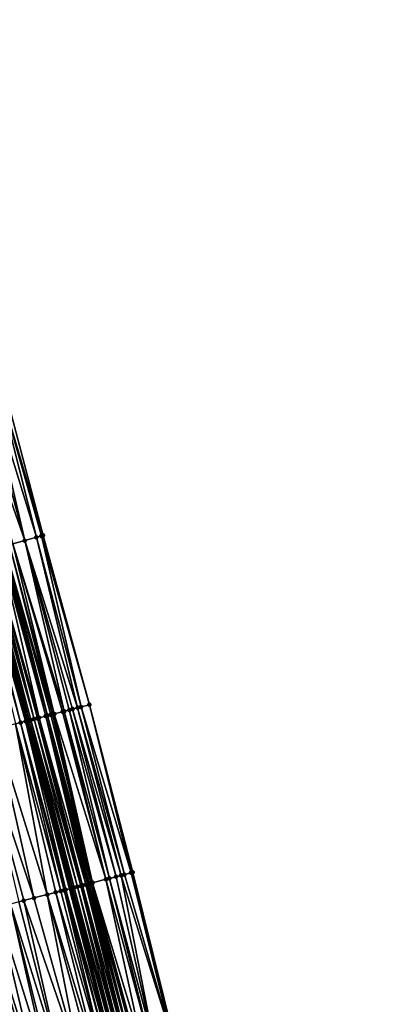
# Model space of a CAD drawing. Header units: feet. Extents: x 2004186 to 2014793, y 836912 to 864902.
# Tile 322 of 656: x 2010573 to 2010614, y 847359 to 847473. Entities that reach past the tile are written whole.
import ezdxf

# ---------------------------------------------------------------- set-up
doc = ezdxf.new("R2010")
doc.units = ezdxf.units.FT
doc.header["$LTSCALE"] = 100
doc.header["$MEASUREMENT"] = 0
for name, color, linetype, lineweight in [('EP_Travel Lane', 5, 'Continuous', 40), ('Road Shots', 4, 'Continuous', 200), ('Road X-Section', 30, 'Continuous', 13)]:
    doc.layers.add(name, color=color, linetype=linetype, lineweight=lineweight)
doc.layers.add('I-77 SB_MM21-27-Surface-Border', color=7, linetype='Continuous')
doc.layers.add('I-77 SB_MM21-27-Surface-TIN', color=7, linetype='Continuous')

msp = doc.modelspace()

# ---------------------------------------------------------------- linework, layer by layer
at = {"layer": 'EP_Travel Lane'}
msp.add_polyline3d([(2010608.091378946, 847255.9501270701, 435.0121007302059), (2010603.394446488, 847275.3906890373, 434.9537945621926), (2010598.697513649, 847294.8312525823, 434.8961505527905), (2010594.000583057, 847314.2718068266, 434.8348474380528), (2010589.190720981, 847333.8803768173, 434.7601839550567), (2010584.182353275, 847353.2428890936, 434.6585365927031), (2010579.173935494, 847372.605594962, 434.6131880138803), (2010574.16553842, 847391.9682207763, 434.5445735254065), (2010569.039103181, 847411.4700085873, 434.4781928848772), (2010563.753789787, 847430.7588631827, 434.4026374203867), (2010558.468456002, 847450.0477921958, 434.3516094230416), (2010553.183134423, 847469.3366766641, 434.2858697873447), (2010547.781867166, 847488.7685210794, 434.2183601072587), (2010542.268788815, 847507.9936239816, 434.1532750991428), (2010536.755688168, 847527.2188046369, 434.1100472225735), (2010531.242614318, 847546.4438918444, 434.0405169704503)], dxfattribs=at)
at = {"layer": 'I-77 SB_MM21-27-Surface-Border', "color": 3, "linetype": 'ByBlock', "lineweight": -2}
msp.add_polyline3d([(2010537.901861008, 847548.3734999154, 434.2969934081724), (2010543.465499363, 847529.1630589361, 434.3670536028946), (2010549.029155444, 847509.9525567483, 434.4198438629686), (2010554.784894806, 847490.7977682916, 434.4942972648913), (2010560.230756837, 847471.2688848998, 434.5547133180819), (2010565.709528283, 847452.0330125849, 434.620206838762), (2010570.995420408, 847432.7442482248, 434.6747787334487), (2010576.088425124, 847413.4026213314, 434.7282799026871), (2010581.436470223, 847393.8517532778, 434.7942520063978), (2010586.449589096, 847374.490377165, 434.8702474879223), (2010591.269088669, 847355.0788855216, 434.9509261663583), (2010596.088601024, 847335.6673445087, 435.0172466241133), (2010600.733873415, 847315.8993769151, 435.0778965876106), (2010605.23669346, 847296.4119096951, 435.1348979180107), (2010609.933920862, 847276.9714082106, 435.1891929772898), (2010614.43675378, 847257.4838877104, 435.2256373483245)], dxfattribs=at)
at = {"layer": 'I-77 SB_MM21-27-Surface-TIN', "color": 128, "linetype": 'ByBlock', "lineweight": -2}
for points in [[(2010569.452358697, 847432.3212108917, 434.620660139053), (2010568.680829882, 847432.1096847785, 434.5911497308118), (2010573.966715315, 847412.8209448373, 434.6538138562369)], [(2010570.416774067, 847432.5856026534, 434.6523212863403), (2010569.452358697, 847432.3212108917, 434.620660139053), (2010575.316896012, 847413.1910963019, 434.699126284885)], [(2010569.452358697, 847432.3212108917, 434.620660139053), (2010573.966715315, 847412.8209448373, 434.6538138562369), (2010575.316896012, 847413.1910963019, 434.699126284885)], [(2010570.995420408, 847432.7442482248, 434.6747787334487), (2010570.416774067, 847432.5856026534, 434.6523212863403), (2010576.088425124, 847413.4026213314, 434.7282799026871)], [(2010570.416774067, 847432.5856026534, 434.6523212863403), (2010575.895541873, 847413.3497436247, 434.7221601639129), (2010576.088425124, 847413.4026213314, 434.7282799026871)], [(2010570.416774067, 847432.5856026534, 434.6523212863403), (2010575.316896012, 847413.1910963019, 434.699126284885), (2010575.895541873, 847413.3497436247, 434.7221601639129)], [(2010568.680829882, 847432.1096847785, 434.5911497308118), (2010567.330651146, 847431.73952616, 434.5434825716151), (2010573.966715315, 847412.8209448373, 434.6538138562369)], [(2010567.330651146, 847431.73952616, 434.5434825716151), (2010572.616533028, 847412.4507991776, 434.6104120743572), (2010573.966715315, 847412.8209448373, 434.6538138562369)], [(2010575.316896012, 847413.1910963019, 434.699126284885), (2010573.966715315, 847412.8209448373, 434.6538138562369), (2010580.081200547, 847393.5006918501, 434.7533652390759)], [(2010575.895541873, 847413.3497436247, 434.7221601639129), (2010575.316896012, 847413.1910963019, 434.699126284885), (2010580.468421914, 847393.6009894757, 434.7634070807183)], [(2010575.316896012, 847413.1910963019, 434.699126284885), (2010580.081200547, 847393.5006918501, 434.7533652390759), (2010580.468421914, 847393.6009894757, 434.7634070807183)], [(2010575.895541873, 847413.3497436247, 434.7221601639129), (2010581.436470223, 847393.8517532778, 434.7942520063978), (2010576.088425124, 847413.4026213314, 434.7282799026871)], [(2010575.895541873, 847413.3497436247, 434.7221601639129), (2010580.468421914, 847393.6009894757, 434.7634070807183), (2010581.436470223, 847393.8517532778, 434.7942520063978)], [(2010570.109060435, 847411.7633537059, 434.5192419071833), (2010569.91617174, 847411.7104958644, 434.5196606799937), (2010575.047349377, 847392.1967199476, 434.592933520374)], [(2010571.073475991, 847412.027744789, 434.5506796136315), (2010570.109060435, 847411.7633537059, 434.5192419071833), (2010575.628182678, 847392.3471615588, 434.6065923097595)], [(2010570.109060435, 847411.7633537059, 434.5192419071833), (2010575.434571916, 847392.2970130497, 434.6016597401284), (2010575.628182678, 847392.3471615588, 434.6065923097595)], [(2010570.109060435, 847411.7633537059, 434.5192419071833), (2010575.047349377, 847392.1967199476, 434.592933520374), (2010575.434571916, 847392.2970130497, 434.6016597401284)], [(2010571.266357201, 847412.0806299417, 434.559250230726), (2010571.073475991, 847412.027744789, 434.5506796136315), (2010576.402614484, 847392.5477990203, 434.6389518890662)], [(2010571.073475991, 847412.027744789, 434.5506796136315), (2010575.628182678, 847392.3471615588, 434.6065923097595), (2010576.402614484, 847392.5477990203, 434.6389518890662)], [(2010571.459232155, 847412.1335379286, 434.5753365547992), (2010571.266357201, 847412.0806299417, 434.559250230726), (2010576.596219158, 847392.597971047, 434.650724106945)], [(2010571.266357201, 847412.0806299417, 434.559250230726), (2010576.402614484, 847392.5477990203, 434.6389518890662), (2010576.596219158, 847392.597971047, 434.650724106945)], [(2010571.652111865, 847412.1864285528, 434.5857081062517), (2010571.459232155, 847412.1335379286, 434.5753365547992), (2010576.596219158, 847392.597971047, 434.650724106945)], [(2010572.230764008, 847412.3450529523, 434.6011968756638), (2010571.652111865, 847412.1864285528, 434.5857081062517), (2010577.177044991, 847392.7484414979, 434.6727703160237)], [(2010571.652111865, 847412.1864285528, 434.5857081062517), (2010576.98343455, 847392.6982917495, 434.6674772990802), (2010577.177044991, 847392.7484414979, 434.6727703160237)], [(2010571.652111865, 847412.1864285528, 434.5857081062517), (2010576.596219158, 847392.597971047, 434.650724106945), (2010576.98343455, 847392.6982917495, 434.6674772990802)], [(2010572.616533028, 847412.4507991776, 434.6104120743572), (2010572.230764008, 847412.3450529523, 434.6011968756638), (2010577.370658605, 847392.7985789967, 434.6745007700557)], [(2010572.230764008, 847412.3450529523, 434.6011968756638), (2010577.177044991, 847392.7484414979, 434.6727703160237), (2010577.370658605, 847392.7985789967, 434.6745007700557)], [(2010573.966715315, 847412.8209448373, 434.6538138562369), (2010572.616533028, 847412.4507991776, 434.6104120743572), (2010578.532318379, 847393.0994885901, 434.7094878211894)], [(2010572.616533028, 847412.4507991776, 434.6104120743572), (2010578.3387097, 847393.0493320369, 434.702215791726), (2010578.532318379, 847393.0994885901, 434.7094878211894)], [(2010572.616533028, 847412.4507991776, 434.6104120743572), (2010577.370658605, 847392.7985789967, 434.6745007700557), (2010578.3387097, 847393.0493320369, 434.702215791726)], [(2010573.966715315, 847412.8209448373, 434.6538138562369), (2010579.50036521, 847393.350258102, 434.7419932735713), (2010580.081200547, 847393.5006918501, 434.7533652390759)], [(2010573.966715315, 847412.8209448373, 434.6538138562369), (2010579.113149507, 847393.249938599, 434.7255889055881), (2010579.50036521, 847393.350258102, 434.7419932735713)], [(2010573.966715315, 847412.8209448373, 434.6538138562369), (2010578.532318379, 847393.0994885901, 434.7094878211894), (2010579.113149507, 847393.249938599, 434.7255889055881)], [(2010568.565996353, 847411.3403250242, 434.4679708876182), (2010568.180231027, 847411.2345653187, 434.4543186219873), (2010573.49849141, 847391.7954232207, 434.5218730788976)], [(2010568.180231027, 847411.2345653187, 434.4543186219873), (2010572.917661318, 847391.6449692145, 434.5046094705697), (2010573.49849141, 847391.7954232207, 434.5218730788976)], [(2010568.565996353, 847411.3403250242, 434.4679708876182), (2010574.079318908, 847391.9458872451, 434.5420503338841), (2010569.039103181, 847411.4700085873, 434.4781928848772)], [(2010568.565996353, 847411.3403250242, 434.4679708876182), (2010573.49849141, 847391.7954232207, 434.5218730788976), (2010574.079318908, 847391.9458872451, 434.5420503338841)], [(2010569.144650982, 847411.4989403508, 434.4804733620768), (2010569.039103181, 847411.4700085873, 434.4781928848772), (2010574.272929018, 847391.996038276, 434.5477162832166)], [(2010574.272929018, 847391.996038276, 434.5477162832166), (2010569.039103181, 847411.4700085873, 434.4781928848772), (2010574.16553842, 847391.9682207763, 434.5445735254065)], [(2010574.079318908, 847391.9458872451, 434.5420503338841), (2010574.16553842, 847391.9682207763, 434.5445735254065), (2010569.039103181, 847411.4700085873, 434.4781928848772)], [(2010569.337525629, 847411.5518494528, 434.4969266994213), (2010569.144650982, 847411.4989403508, 434.4804733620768), (2010574.46652948, 847392.0462265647, 434.5642179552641)], [(2010569.144650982, 847411.4989403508, 434.4804733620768), (2010574.272929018, 847391.996038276, 434.5477162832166), (2010574.46652948, 847392.0462265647, 434.5642179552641)], [(2010569.530405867, 847411.6047381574, 434.5066664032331), (2010569.337525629, 847411.5518494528, 434.4969266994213), (2010574.660133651, 847392.0964005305, 434.5765541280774)], [(2010569.337525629, 847411.5518494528, 434.4969266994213), (2010574.46652948, 847392.0462265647, 434.5642179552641), (2010574.660133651, 847392.0964005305, 434.5765541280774)], [(2010569.91617174, 847411.7104958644, 434.5196606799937), (2010569.530405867, 847411.6047381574, 434.5066664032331), (2010575.047349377, 847392.1967199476, 434.592933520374)], [(2010569.530405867, 847411.6047381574, 434.5066664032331), (2010574.660133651, 847392.0964005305, 434.5765541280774), (2010575.047349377, 847392.1967199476, 434.592933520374)], [(2010580.468421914, 847393.6009894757, 434.7634070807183), (2010580.081200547, 847393.5006918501, 434.7533652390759), (2010585.481541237, 847374.2396116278, 434.8388991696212)], [(2010580.468421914, 847393.6009894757, 434.7634070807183), (2010586.255979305, 847374.4402249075, 434.8642249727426), (2010581.436470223, 847393.8517532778, 434.7942520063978)], [(2010580.468421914, 847393.6009894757, 434.7634070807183), (2010585.481541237, 847374.2396116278, 434.8388991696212), (2010586.255979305, 847374.4402249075, 434.8642249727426)], [(2010581.436470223, 847393.8517532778, 434.7942520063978), (2010586.255979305, 847374.4402249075, 434.8642249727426), (2010586.449589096, 847374.490377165, 434.8702474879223)], [(2010576.402614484, 847392.5477990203, 434.6389518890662), (2010575.628182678, 847392.3471615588, 434.6065923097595), (2010581.028527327, 847373.0860660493, 434.6876860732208)], [(2010576.596219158, 847392.597971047, 434.650724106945), (2010576.402614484, 847392.5477990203, 434.6389518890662), (2010581.609347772, 847373.2365573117, 434.715784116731)], [(2010576.402614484, 847392.5477990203, 434.6389518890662), (2010581.415745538, 847373.1863758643, 434.7012723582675), (2010581.609347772, 847373.2365573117, 434.715784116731)], [(2010576.402614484, 847392.5477990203, 434.6389518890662), (2010581.222138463, 847373.1362131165, 434.692199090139), (2010581.415745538, 847373.1863758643, 434.7012723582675)], [(2010576.402614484, 847392.5477990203, 434.6389518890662), (2010581.028527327, 847373.0860660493, 434.6876860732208), (2010581.222138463, 847373.1362131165, 434.692199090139)], [(2010576.98343455, 847392.6982917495, 434.6674772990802), (2010576.596219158, 847392.597971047, 434.650724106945), (2010581.802951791, 847373.2867318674, 434.7282916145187)], [(2010576.596219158, 847392.597971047, 434.650724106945), (2010581.609347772, 847373.2365573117, 434.715784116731), (2010581.802951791, 847373.2867318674, 434.7282916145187)], [(2010577.177044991, 847392.7484414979, 434.6727703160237), (2010576.98343455, 847392.6982917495, 434.6674772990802), (2010581.802951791, 847373.2867318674, 434.7282916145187)], [(2010577.370658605, 847392.7985789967, 434.6745007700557), (2010577.177044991, 847392.7484414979, 434.6727703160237), (2010581.802951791, 847373.2867318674, 434.7282916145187)], [(2010578.3387097, 847393.0493320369, 434.702215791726), (2010577.370658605, 847392.7985789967, 434.6745007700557), (2010583.351831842, 847373.6879433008, 434.7745441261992)], [(2010577.370658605, 847392.7985789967, 434.6745007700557), (2010581.802951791, 847373.2867318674, 434.7282916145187), (2010583.351831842, 847373.6879433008, 434.7745441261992)], [(2010578.532318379, 847393.0994885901, 434.7094878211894), (2010578.3387097, 847393.0493320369, 434.702215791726), (2010583.351831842, 847373.6879433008, 434.7745441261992)], [(2010579.113149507, 847393.249938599, 434.7255889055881), (2010578.532318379, 847393.0994885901, 434.7094878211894), (2010583.739050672, 847373.7882507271, 434.7874357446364)], [(2010578.532318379, 847393.0994885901, 434.7094878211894), (2010583.351831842, 847373.6879433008, 434.7745441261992), (2010583.739050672, 847373.7882507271, 434.7874357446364)], [(2010579.50036521, 847393.350258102, 434.7419932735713), (2010579.113149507, 847393.249938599, 434.7255889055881), (2010584.513491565, 847373.9888530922, 434.8095872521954)], [(2010579.113149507, 847393.249938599, 434.7255889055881), (2010583.739050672, 847373.7882507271, 434.7874357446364), (2010584.513491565, 847373.9888530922, 434.8095872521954)], [(2010580.081200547, 847393.5006918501, 434.7533652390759), (2010579.50036521, 847393.350258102, 434.7419932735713), (2010585.09432069, 847374.1393108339, 434.8279365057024)], [(2010579.50036521, 847393.350258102, 434.7419932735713), (2010584.513491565, 847373.9888530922, 434.8095872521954), (2010585.09432069, 847374.1393108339, 434.8279365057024)], [(2010580.081200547, 847393.5006918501, 434.7533652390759), (2010585.09432069, 847374.1393108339, 434.8279365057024), (2010585.481541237, 847374.2396116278, 434.8388991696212)], [(2010572.917661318, 847391.6449692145, 434.5046094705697), (2010570.594361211, 847391.0430749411, 434.4127979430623), (2010576.57553097, 847371.932452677, 434.5167565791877)], [(2010573.49849141, 847391.7954232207, 434.5218730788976), (2010572.917661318, 847391.6449692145, 434.5046094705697), (2010578.124395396, 847372.3337244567, 434.5805595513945)], [(2010572.917661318, 847391.6449692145, 434.5046094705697), (2010577.543568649, 847372.1832575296, 434.5595388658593), (2010578.124395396, 847372.3337244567, 434.5805595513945)], [(2010572.917661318, 847391.6449692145, 434.5046094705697), (2010576.57553097, 847371.932452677, 434.5167565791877), (2010577.543568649, 847372.1832575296, 434.5595388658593)], [(2010574.079318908, 847391.9458872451, 434.5420503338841), (2010573.49849141, 847391.7954232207, 434.5218730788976), (2010578.705223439, 847372.4841863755, 434.6001236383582)], [(2010573.49849141, 847391.7954232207, 434.5218730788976), (2010578.5116156, 847372.4340265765, 434.5919078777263), (2010578.705223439, 847372.4841863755, 434.6001236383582)], [(2010573.49849141, 847391.7954232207, 434.5218730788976), (2010578.124395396, 847372.3337244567, 434.5805595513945), (2010578.5116156, 847372.4340265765, 434.5919078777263)], [(2010574.079318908, 847391.9458872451, 434.5420503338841), (2010579.173935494, 847372.605594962, 434.6131880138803), (2010574.16553842, 847391.9682207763, 434.5445735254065)], [(2010574.079318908, 847391.9458872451, 434.5420503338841), (2010578.705223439, 847372.4841863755, 434.6001236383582), (2010579.173935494, 847372.605594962, 434.6131880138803)], [(2010574.272929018, 847391.996038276, 434.5477162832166), (2010574.16553842, 847391.9682207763, 434.5445735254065), (2010579.286054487, 847372.6346366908, 434.6163130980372)], [(2010579.286054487, 847372.6346366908, 434.6163130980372), (2010574.16553842, 847391.9682207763, 434.5445735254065), (2010579.173935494, 847372.605594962, 434.6131880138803)], [(2010574.46652948, 847392.0462265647, 434.5642179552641), (2010574.272929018, 847391.996038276, 434.5477162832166), (2010579.479656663, 847372.6848183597, 434.6308892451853)], [(2010574.272929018, 847391.996038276, 434.5477162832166), (2010579.286054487, 847372.6346366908, 434.6163130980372), (2010579.479656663, 847372.6848183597, 434.6308892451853)], [(2010574.660133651, 847392.0964005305, 434.5765541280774), (2010574.46652948, 847392.0462265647, 434.5642179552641), (2010579.67325674, 847372.735008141, 434.6478246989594)], [(2010574.46652948, 847392.0462265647, 434.5642179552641), (2010579.479656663, 847372.6848183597, 434.6308892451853), (2010579.67325674, 847372.735008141, 434.6478246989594)], [(2010575.047349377, 847392.1967199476, 434.592933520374), (2010574.660133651, 847392.0964005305, 434.5765541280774), (2010580.060473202, 847372.8353247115, 434.663375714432)], [(2010574.660133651, 847392.0964005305, 434.5765541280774), (2010579.67325674, 847372.735008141, 434.6478246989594), (2010580.060473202, 847372.8353247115, 434.663375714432)], [(2010575.434571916, 847392.2970130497, 434.6016597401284), (2010575.047349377, 847392.1967199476, 434.592933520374), (2010580.447699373, 847372.9356037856, 434.668021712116)], [(2010575.047349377, 847392.1967199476, 434.592933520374), (2010580.060473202, 847372.8353247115, 434.663375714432), (2010580.447699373, 847372.9356037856, 434.668021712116)], [(2010575.628182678, 847392.3471615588, 434.6065923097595), (2010575.434571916, 847392.2970130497, 434.6016597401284), (2010580.64131089, 847372.9857493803, 434.6721064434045)], [(2010575.434571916, 847392.2970130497, 434.6016597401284), (2010580.447699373, 847372.9356037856, 434.668021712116), (2010580.64131089, 847372.9857493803, 434.6721064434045)], [(2010575.628182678, 847392.3471615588, 434.6065923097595), (2010580.64131089, 847372.9857493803, 434.6721064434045), (2010581.028527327, 847373.0860660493, 434.6876860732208)], [(2010570.594361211, 847391.0430749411, 434.4127979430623), (2010568.658269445, 847390.541528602, 434.3456594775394), (2010575.026661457, 847371.5312005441, 434.4586674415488)], [(2010568.658269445, 847390.541528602, 434.3456594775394), (2010573.865008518, 847371.2302645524, 434.4160044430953), (2010575.026661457, 847371.5312005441, 434.4586674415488)], [(2010568.658269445, 847390.541528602, 434.3456594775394), (2010573.284184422, 847371.0797873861, 434.3920060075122), (2010573.865008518, 847371.2302645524, 434.4160044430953)], [(2010570.594361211, 847391.0430749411, 434.4127979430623), (2010575.026661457, 847371.5312005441, 434.4586674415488), (2010576.57553097, 847371.932452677, 434.5167565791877)], [(2010585.481541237, 847374.2396116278, 434.8388991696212), (2010585.09432069, 847374.1393108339, 434.8279365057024), (2010591.0754799, 847355.0287293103, 434.9437537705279)], [(2010586.255979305, 847374.4402249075, 434.8642249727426), (2010585.481541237, 847374.2396116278, 434.8388991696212), (2010591.0754799, 847355.0287293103, 434.9437537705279)], [(2010586.255979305, 847374.4402249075, 434.8642249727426), (2010591.269088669, 847355.0788855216, 434.9509261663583), (2010586.449589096, 847374.490377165, 434.8702474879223)], [(2010586.255979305, 847374.4402249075, 434.8642249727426), (2010591.0754799, 847355.0287293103, 434.9437537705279), (2010591.269088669, 847355.0788855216, 434.9509261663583)], [(2010581.028527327, 847373.0860660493, 434.6876860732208), (2010580.64131089, 847372.9857493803, 434.6721064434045), (2010585.848038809, 847353.6745284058, 434.7549865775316)], [(2010581.222138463, 847373.1362131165, 434.692199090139), (2010581.028527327, 847373.0860660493, 434.6876860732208), (2010586.041648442, 847353.7246812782, 434.7611878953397)], [(2010581.028527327, 847373.0860660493, 434.6876860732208), (2010585.848038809, 847353.6745284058, 434.7549865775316), (2010586.041648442, 847353.7246812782, 434.7611878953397)], [(2010581.415745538, 847373.1863758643, 434.7012723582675), (2010581.222138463, 847373.1362131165, 434.692199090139), (2010586.428859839, 847353.8250174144, 434.7824291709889)], [(2010581.222138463, 847373.1362131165, 434.692199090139), (2010586.041648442, 847353.7246812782, 434.7611878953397), (2010586.428859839, 847353.8250174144, 434.7824291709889)], [(2010581.609347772, 847373.2365573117, 434.715784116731), (2010581.415745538, 847373.1863758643, 434.7012723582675), (2010586.428859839, 847353.8250174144, 434.7824291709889)], [(2010581.802951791, 847373.2867318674, 434.7282916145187), (2010581.609347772, 847373.2365573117, 434.715784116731), (2010586.81606412, 847353.925381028, 434.8116617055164)], [(2010581.609347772, 847373.2365573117, 434.715784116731), (2010586.428859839, 847353.8250174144, 434.7824291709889), (2010586.81606412, 847353.925381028, 434.8116617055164)], [(2010583.351831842, 847373.6879433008, 434.7745441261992), (2010581.802951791, 847373.2867318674, 434.7282916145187), (2010587.590502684, 847354.125992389, 434.8364295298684)], [(2010581.802951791, 847373.2867318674, 434.7282916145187), (2010587.009671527, 847353.9755424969, 434.8203631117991), (2010587.590502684, 847354.125992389, 434.8364295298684)], [(2010581.802951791, 847373.2867318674, 434.7282916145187), (2010586.81606412, 847353.925381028, 434.8116617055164), (2010587.009671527, 847353.9755424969, 434.8203631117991)], [(2010583.739050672, 847373.7882507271, 434.7874357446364), (2010583.351831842, 847373.6879433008, 434.7745441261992), (2010588.558553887, 847354.3767450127, 434.8640221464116)], [(2010583.351831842, 847373.6879433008, 434.7745441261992), (2010587.590502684, 847354.125992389, 434.8364295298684), (2010588.558553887, 847354.3767450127, 434.8640221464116)], [(2010584.513491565, 847373.9888530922, 434.8095872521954), (2010583.739050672, 847373.7882507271, 434.7874357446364), (2010588.945773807, 847354.4770482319, 434.8756901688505)], [(2010583.739050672, 847373.7882507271, 434.7874357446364), (2010588.558553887, 847354.3767450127, 434.8640221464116), (2010588.945773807, 847354.4770482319, 434.8756901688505)], [(2010585.09432069, 847374.1393108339, 434.8279365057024), (2010584.513491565, 847373.9888530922, 434.8095872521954), (2010588.945773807, 847354.4770482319, 434.8756901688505)], [(2010585.09432069, 847374.1393108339, 434.8279365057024), (2010588.945773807, 847354.4770482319, 434.8756901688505), (2010591.0754799, 847355.0287293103, 434.9437537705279)], [(2010576.57553097, 847371.932452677, 434.5167565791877), (2010575.026661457, 847371.5312005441, 434.4586674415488), (2010580.427009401, 847352.2700923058, 434.5360760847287)], [(2010577.543568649, 847372.1832575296, 434.5595388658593), (2010576.57553097, 847371.932452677, 434.5167565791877), (2010582.363098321, 847352.7716496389, 434.6064093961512)], [(2010576.57553097, 847371.932452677, 434.5167565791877), (2010581.782270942, 847352.6211851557, 434.5860995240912), (2010582.363098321, 847352.7716496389, 434.6064093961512)], [(2010576.57553097, 847371.932452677, 434.5167565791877), (2010580.427009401, 847352.2700923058, 434.5360760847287), (2010581.782270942, 847352.6211851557, 434.5860995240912)], [(2010578.124395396, 847372.3337244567, 434.5805595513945), (2010577.543568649, 847372.1832575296, 434.5595388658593), (2010583.137535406, 847352.9722667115, 434.6328383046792)], [(2010577.543568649, 847372.1832575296, 434.5595388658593), (2010582.363098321, 847352.7716496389, 434.6064093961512), (2010583.137535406, 847352.9722667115, 434.6328383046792)], [(2010578.5116156, 847372.4340265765, 434.5919078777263), (2010578.124395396, 847372.3337244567, 434.5805595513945), (2010583.137535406, 847352.9722667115, 434.6328383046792)], [(2010578.705223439, 847372.4841863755, 434.6001236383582), (2010578.5116156, 847372.4340265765, 434.5919078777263), (2010583.718367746, 847353.1227120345, 434.647575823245)], [(2010578.5116156, 847372.4340265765, 434.5919078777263), (2010583.137535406, 847352.9722667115, 434.6328383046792), (2010583.718367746, 847353.1227120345, 434.647575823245)], [(2010578.705223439, 847372.4841863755, 434.6001236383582), (2010584.105592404, 847353.2229969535, 434.653921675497), (2010579.173935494, 847372.605594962, 434.6131880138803)], [(2010578.705223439, 847372.4841863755, 434.6001236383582), (2010583.718367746, 847353.1227120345, 434.647575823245), (2010584.105592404, 847353.2229969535, 434.653921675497)], [(2010579.286054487, 847372.6346366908, 434.6163130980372), (2010579.173935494, 847372.605594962, 434.6131880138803), (2010584.299197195, 847353.2731685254, 434.665561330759)], [(2010584.105592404, 847353.2229969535, 434.653921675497), (2010584.182353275, 847353.2428890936, 434.6585365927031), (2010579.173935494, 847372.605594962, 434.6131880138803)], [(2010584.299197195, 847353.2731685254, 434.665561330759), (2010579.173935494, 847372.605594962, 434.6131880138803), (2010584.182353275, 847353.2428890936, 434.6585365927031)], [(2010579.479656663, 847372.6848183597, 434.6308892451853), (2010579.286054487, 847372.6346366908, 434.6163130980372), (2010584.299197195, 847353.2731685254, 434.665561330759)], [(2010579.67325674, 847372.735008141, 434.6478246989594), (2010579.479656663, 847372.6848183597, 434.6308892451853), (2010584.686389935, 847353.3735767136, 434.7077574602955)], [(2010579.479656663, 847372.6848183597, 434.6308892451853), (2010584.299197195, 847353.2731685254, 434.665561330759), (2010584.686389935, 847353.3735767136, 434.7077574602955)], [(2010580.060473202, 847372.8353247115, 434.663375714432), (2010579.67325674, 847372.735008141, 434.6478246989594), (2010584.879989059, 847353.4237701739, 434.7257629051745)], [(2010579.67325674, 847372.735008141, 434.6478246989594), (2010584.686389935, 847353.3735767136, 434.7077574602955), (2010584.879989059, 847353.4237701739, 434.7257629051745)], [(2010580.447699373, 847372.9356037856, 434.668021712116), (2010580.060473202, 847372.8353247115, 434.663375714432), (2010585.26720566, 847353.5240862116, 434.741158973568)], [(2010580.060473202, 847372.8353247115, 434.663375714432), (2010584.879989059, 847353.4237701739, 434.7257629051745), (2010585.26720566, 847353.5240862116, 434.741158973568)], [(2010580.64131089, 847372.9857493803, 434.6721064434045), (2010580.447699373, 847372.9356037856, 434.668021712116), (2010585.460815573, 847353.5742379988, 434.7470446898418)], [(2010580.447699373, 847372.9356037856, 434.668021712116), (2010585.26720566, 847353.5240862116, 434.741158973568), (2010585.460815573, 847353.5742379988, 434.7470446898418)], [(2010580.64131089, 847372.9857493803, 434.6721064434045), (2010585.460815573, 847353.5742379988, 434.7470446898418), (2010585.848038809, 847353.6745284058, 434.7549865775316)], [(2010572.316144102, 847370.8289927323, 434.3521897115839), (2010570.767281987, 847370.4277120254, 434.2857904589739), (2010576.748445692, 847351.3171131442, 434.3965596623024)], [(2010573.284184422, 847371.0797873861, 434.3920060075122), (2010572.316144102, 847370.8289927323, 434.3521897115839), (2010578.297313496, 847351.7183718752, 434.4565677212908)], [(2010572.316144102, 847370.8289927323, 434.3521897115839), (2010577.135660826, 847351.4174348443, 434.4136024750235), (2010578.297313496, 847351.7183718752, 434.4565677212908)], [(2010572.316144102, 847370.8289927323, 434.3521897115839), (2010576.748445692, 847351.3171131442, 434.3965596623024), (2010577.135660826, 847351.4174348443, 434.4136024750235)], [(2010573.865008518, 847371.2302645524, 434.4160044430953), (2010573.284184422, 847371.0797873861, 434.3920060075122), (2010578.297313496, 847351.7183718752, 434.4565677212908)], [(2010575.026661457, 847371.5312005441, 434.4586674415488), (2010573.865008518, 847371.2302645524, 434.4160044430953), (2010580.427009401, 847352.2700923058, 434.5360760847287)], [(2010573.865008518, 847371.2302645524, 434.4160044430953), (2010578.297313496, 847351.7183718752, 434.4565677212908), (2010580.427009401, 847352.2700923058, 434.5360760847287)], [(2010570.767281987, 847370.4277120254, 434.2857904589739), (2010569.412022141, 847370.076612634, 434.2338645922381), (2010575.39318925, 847350.9660006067, 434.3408104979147)], [(2010569.412022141, 847370.076612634, 434.2338645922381), (2010574.812363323, 847350.8155305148, 434.3188694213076), (2010575.39318925, 847350.9660006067, 434.3408104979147)], [(2010569.412022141, 847370.076612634, 434.2338645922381), (2010573.263490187, 847350.4142923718, 434.2648490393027), (2010574.812363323, 847350.8155305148, 434.3188694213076)], [(2010570.767281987, 847370.4277120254, 434.2857904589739), (2010575.39318925, 847350.9660006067, 434.3408104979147), (2010576.748445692, 847351.3171131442, 434.3965596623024)]]:
    msp.add_3dface(points, dxfattribs=at)
at = {"layer": 'Road Shots', "lineweight": 100}
for p in [(2010575.316896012, 847413.1910963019, 434.699126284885), (2010575.895541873, 847413.3497436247, 434.7221601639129), (2010576.088425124, 847413.4026213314, 434.7282799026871), (2010573.966715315, 847412.8209448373, 434.6538138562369), (2010580.468421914, 847393.6009894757, 434.7634070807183), (2010581.436470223, 847393.8517532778, 434.7942520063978), (2010576.402614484, 847392.5477990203, 434.6389518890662), (2010576.596219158, 847392.597971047, 434.650724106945), (2010576.98343455, 847392.6982917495, 434.6674772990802), (2010577.177044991, 847392.7484414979, 434.6727703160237), (2010577.370658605, 847392.7985789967, 434.6745007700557), (2010578.3387097, 847393.0493320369, 434.702215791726), (2010578.532318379, 847393.0994885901, 434.7094878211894), (2010579.113149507, 847393.249938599, 434.7255889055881), (2010579.50036521, 847393.350258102, 434.7419932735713), (2010580.081200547, 847393.5006918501, 434.7533652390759), (2010573.49849141, 847391.7954232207, 434.5218730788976), (2010574.079318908, 847391.9458872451, 434.5420503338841), (2010574.272929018, 847391.996038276, 434.5477162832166), (2010574.46652948, 847392.0462265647, 434.5642179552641), (2010574.660133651, 847392.0964005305, 434.5765541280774), (2010575.047349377, 847392.1967199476, 434.592933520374), (2010575.434571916, 847392.2970130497, 434.6016597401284), (2010575.628182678, 847392.3471615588, 434.6065923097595), (2010585.481541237, 847374.2396116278, 434.8388991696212), (2010586.255979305, 847374.4402249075, 434.8642249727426), (2010586.449589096, 847374.490377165, 434.8702474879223), (2010581.028527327, 847373.0860660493, 434.6876860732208), (2010581.222138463, 847373.1362131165, 434.692199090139), (2010581.415745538, 847373.1863758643, 434.7012723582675), (2010581.609347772, 847373.2365573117, 434.715784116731), (2010581.802951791, 847373.2867318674, 434.7282916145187), (2010583.351831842, 847373.6879433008, 434.7745441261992), (2010583.739050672, 847373.7882507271, 434.7874357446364), (2010584.513491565, 847373.9888530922, 434.8095872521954), (2010585.09432069, 847374.1393108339, 434.8279365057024), (2010576.57553097, 847371.932452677, 434.5167565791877), (2010577.543568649, 847372.1832575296, 434.5595388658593), (2010578.124395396, 847372.3337244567, 434.5805595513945), (2010578.5116156, 847372.4340265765, 434.5919078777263), (2010578.705223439, 847372.4841863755, 434.6001236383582), (2010579.286054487, 847372.6346366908, 434.6163130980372), (2010579.479656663, 847372.6848183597, 434.6308892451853), (2010579.67325674, 847372.735008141, 434.6478246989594), (2010580.060473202, 847372.8353247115, 434.663375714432), (2010580.447699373, 847372.9356037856, 434.668021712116), (2010580.64131089, 847372.9857493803, 434.6721064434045), (2010573.865008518, 847371.2302645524, 434.4160044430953), (2010575.026661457, 847371.5312005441, 434.4586674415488)]:
    msp.add_point(p, dxfattribs=at)
at = {"layer": 'Road X-Section', "extrusion": (0.2642942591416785, -0.9644369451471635, 0.003150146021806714), "elevation": -285891.7061050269, "flags": 128}
msp.add_lwpolyline([(2163001.090598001, 1333.496880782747), (2163002.090598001, 1333.536985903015), (2163003.290598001, 1333.587495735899), (2163003.890598, 1333.615349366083), (2163004.290598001, 1333.633223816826), (2163005.090598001, 1333.671179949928), (2163005.490598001, 1333.675751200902), (2163005.690598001, 1333.680376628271), (2163005.890598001, 1333.687895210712), (2163006.290598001, 1333.709896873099), (2163006.690598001, 1333.736327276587), (2163006.890598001, 1333.745275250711), (2163007.090598, 1333.745298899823), (2163007.290598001, 1333.743091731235), (2163007.490598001, 1333.747293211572), (2163007.890598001, 1333.779046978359), (2163008.090598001, 1333.789941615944), (2163008.290598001, 1333.796003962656), (2163008.490598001, 1333.806263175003), (2163008.690598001, 1333.818710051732), (2163008.890598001, 1333.827918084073), (2163009.490598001, 1333.84545745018), (2163011.090598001, 1333.905858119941), (2163012.090598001, 1333.937839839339), (2163012.690598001, 1333.961077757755), (2163013.890598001, 1333.999607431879), (2163014.290598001, 1334.011652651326), (2163014.890598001, 1334.033910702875), (2163016.290598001, 1334.093053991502), (2163017.490598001, 1334.140932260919), (2163017.690598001, 1334.147569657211), (2163018.290598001, 1334.18758493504), (2163019.090598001, 1334.232190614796), (2163019.290598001, 1334.237243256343), (2163019.690598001, 1334.228540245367), (2163019.890598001, 1334.229162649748), (2163020.090598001, 1334.233939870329), (2163020.490598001, 1334.25216628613), (2163021.290598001, 1334.278492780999), (2163022.290598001, 1334.304847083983), (2163023.890598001, 1334.358605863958), (2163025.090598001, 1334.403583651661), (2163025.890598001, 1334.436958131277), (2163027.690598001, 1334.496625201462), (2163028.690598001, 1334.536475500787), (2163030.090598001, 1334.593723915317), (2163030.690598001, 1334.61872571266), (2163031.090598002, 1334.632371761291), (2163031.690598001, 1334.647392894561), (2163032.690598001, 1334.681427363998), (2163033.490598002, 1334.709588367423), (2163034.490598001, 1334.744590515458), (2163036.690598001, 1334.834783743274), (2163039.090598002, 1334.918870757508), (2163039.890598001, 1334.944535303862), (2163041.690598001, 1335.014549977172), (2163042.490598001, 1335.0505450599), (2163042.890598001, 1335.061563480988), (2163043.290598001, 1335.075215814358), (2163043.890598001, 1335.08771835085), (2163044.090598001, 1335.104171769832), (2163044.290598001, 1335.11391152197), (2163044.690598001, 1335.126905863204), (2163044.890598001, 1335.126487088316), (2163045.890598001, 1335.157924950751), (2163046.090598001, 1335.16649561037), (2163046.290598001, 1335.18258201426), (2163046.490598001, 1335.192953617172), (2163047.090598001, 1335.208442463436), (2163047.490598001, 1335.217657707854), (2163048.890598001, 1335.261059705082), (2163050.290598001, 1335.306372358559), (2163050.890598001, 1335.329406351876), (2163051.090598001, 1335.335526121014)], dxfattribs=at)
at = {"layer": 'Road X-Section', "extrusion": (0.2506561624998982, -0.9680696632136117, 0.003551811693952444), "elevation": -316370.1091096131, "flags": 128}
msp.add_lwpolyline([(2158750.802149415, 1556.648924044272), (2158751.802149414, 1556.686650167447), (2158752.202149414, 1556.701596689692), (2158753.002149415, 1556.734078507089), (2158753.602149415, 1556.76176099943), (2158754.002149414, 1556.777737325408), (2158754.602149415, 1556.808920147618), (2158754.802149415, 1556.814706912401), (2158755.202149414, 1556.819427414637), (2158755.402149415, 1556.824829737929), (2158755.602149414, 1556.833176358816), (2158755.802149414, 1556.843966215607), (2158756.202149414, 1556.871656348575), (2158756.402149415, 1556.883752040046), (2158756.602149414, 1556.889227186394), (2158756.802149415, 1556.886729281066), (2158757.002149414, 1556.879541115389), (2158757.202149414, 1556.879759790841), (2158757.402149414, 1556.892804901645), (2158757.602149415, 1556.909367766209), (2158757.802149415, 1556.921893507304), (2158758.002149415, 1556.928397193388), (2158758.402149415, 1556.950638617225), (2158758.802149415, 1556.966187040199), (2158759.002149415, 1556.973111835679), (2158759.402149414, 1556.984355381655), (2158759.802149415, 1556.998431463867), (2158760.402149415, 1557.021846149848), (2158760.802149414, 1557.03717126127), (2158762.602149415, 1557.095806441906), (2158763.002149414, 1557.112072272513), (2158764.202149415, 1557.150592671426), (2158765.202149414, 1557.19055065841), (2158765.802149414, 1557.218466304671), (2158767.202149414, 1557.265692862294), (2158768.002149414, 1557.292126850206), (2158768.602149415, 1557.31714825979), (2158769.202149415, 1557.348690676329), (2158769.602149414, 1557.366792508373), (2158770.402149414, 1557.415784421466), (2158770.802149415, 1557.429967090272), (2158771.402149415, 1557.443638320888), (2158772.202149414, 1557.467438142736), (2158773.002149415, 1557.496792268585), (2158773.802149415, 1557.524402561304), (2158775.002149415, 1557.570851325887), (2158775.602149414, 1557.596938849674), (2158778.002149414, 1557.676975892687), (2158779.002149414, 1557.717510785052), (2158779.602149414, 1557.744125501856), (2158780.202149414, 1557.772669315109), (2158780.402149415, 1557.780877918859), (2158781.002149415, 1557.800082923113), (2158781.402149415, 1557.807871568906), (2158782.802149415, 1557.857001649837), (2158784.002149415, 1557.896398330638), (2158785.402149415, 1557.95008996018), (2158786.202149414, 1557.982706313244), (2158787.002149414, 1558.012161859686), (2158787.802149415, 1558.042540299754), (2158789.802149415, 1558.10967918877), (2158792.202149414, 1558.2014912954), (2158792.802149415, 1558.218755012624), (2158793.402149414, 1558.238932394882), (2158793.602149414, 1558.244598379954), (2158793.802149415, 1558.261100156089), (2158794.002149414, 1558.273436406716), (2158794.402149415, 1558.28981590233), (2158794.802149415, 1558.298542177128), (2158795.002149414, 1558.303474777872), (2158795.802149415, 1558.335834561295), (2158796.002149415, 1558.347606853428), (2158796.402149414, 1558.364360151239), (2158796.602149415, 1558.369653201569), (2158796.802149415, 1558.371383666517), (2158797.802149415, 1558.399098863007), (2158798.002149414, 1558.40637093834), (2158798.602149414, 1558.4224721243), (2158799.002149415, 1558.438876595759), (2158799.602149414, 1558.450248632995), (2158800.002149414, 1558.460290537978), (2158801.002149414, 1558.491135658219)], dxfattribs=at)
at = {"layer": 'Road X-Section', "extrusion": (0.2506561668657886, -0.9680696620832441, 0.003551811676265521), "elevation": -316350.0993738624, "flags": 128}
msp.add_lwpolyline([(2158750.803576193, 1556.643728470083), (2158751.803576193, 1556.685727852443), (2158752.203576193, 1556.699286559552), (2158752.803576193, 1556.724027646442), (2158753.403576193, 1556.74638210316), (2158754.603576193, 1556.799840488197), (2158755.003576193, 1556.812990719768), (2158755.403576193, 1556.822215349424), (2158755.603576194, 1556.829196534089), (2158755.803576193, 1556.838839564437), (2158756.403576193, 1556.87636236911), (2158756.603576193, 1556.88305855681), (2158756.803576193, 1556.883853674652), (2158757.003576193, 1556.880543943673), (2158757.203576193, 1556.883225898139), (2158757.403576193, 1556.894429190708), (2158757.603576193, 1556.907720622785), (2158757.803576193, 1556.918067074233), (2158758.203576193, 1556.932830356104), (2158758.603576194, 1556.950655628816), (2158759.403576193, 1556.978622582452), (2158760.403576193, 1557.018921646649), (2158761.803576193, 1557.066476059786), (2158762.603576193, 1557.098228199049), (2158764.403576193, 1557.162907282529), (2158765.803576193, 1557.221744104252), (2158767.803576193, 1557.292866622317), (2158768.203576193, 1557.312338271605), (2158768.603576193, 1557.334209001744), (2158768.803576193, 1557.341042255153), (2158769.203576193, 1557.341967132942), (2158769.403576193, 1557.345458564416), (2158770.403576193, 1557.398655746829), (2158771.203576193, 1557.42854661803), (2158772.203576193, 1557.458056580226), (2158772.803576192, 1557.47871679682), (2158773.803576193, 1557.512873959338), (2158774.203576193, 1557.524051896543), (2158775.803576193, 1557.586075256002), (2158776.603576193, 1557.611150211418), (2158777.803576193, 1557.654603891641), (2158778.603576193, 1557.686111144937), (2158779.803576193, 1557.733751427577), (2158780.403576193, 1557.75851192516), (2158780.803576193, 1557.771320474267), (2158781.603576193, 1557.789695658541), (2158782.403576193, 1557.824612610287), (2158783.403576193, 1557.859667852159), (2158784.803576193, 1557.91159404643), (2158786.403576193, 1557.977993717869), (2158787.403576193, 1558.017810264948), (2158788.003576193, 1558.041808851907), (2158789.203576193, 1558.084472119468), (2158790.803576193, 1558.142561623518), (2158791.803576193, 1558.185344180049), (2158792.403576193, 1558.206364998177), (2158792.803576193, 1558.217713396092), (2158793.003576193, 1558.225929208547), (2158793.603576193, 1558.242118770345), (2158793.803576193, 1558.256695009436), (2158794.003576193, 1558.273630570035), (2158794.403576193, 1558.289181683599), (2158794.803576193, 1558.293827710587), (2158795.003576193, 1558.297912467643), (2158795.403576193, 1558.313492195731), (2158795.603576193, 1558.318005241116), (2158795.803576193, 1558.327078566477), (2158796.003576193, 1558.341590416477), (2158796.203576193, 1558.354097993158), (2158797.803576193, 1558.400350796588), (2158798.203576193, 1558.413242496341), (2158799.003576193, 1558.435394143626), (2158799.603576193, 1558.453743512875), (2158800.003576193, 1558.464706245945), (2158800.803576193, 1558.490032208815), (2158801.003576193, 1558.496054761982)], dxfattribs=at)

doc.saveas('drawing.dxf')
